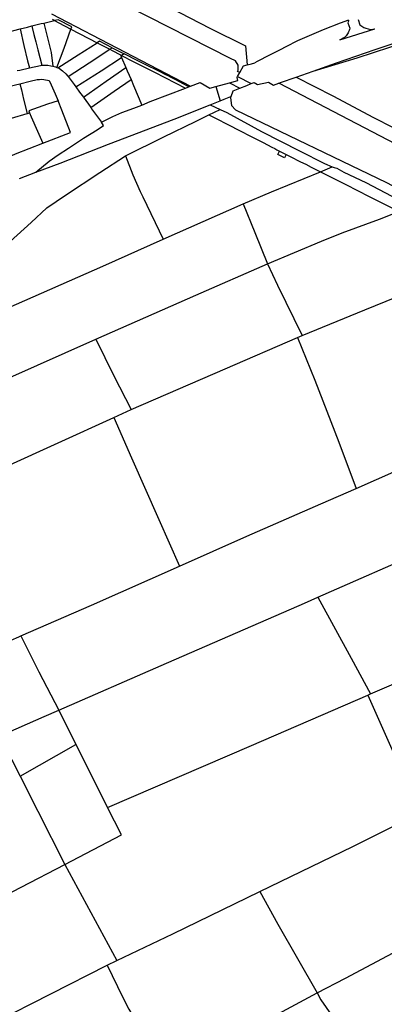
# Model space of a CAD drawing. Header units: inches. Extents: x 210911 to 224988, y 571697 to 586201.
# Tile 294 of 301: x 223554 to 223829, y 584065 to 584808. Entities that reach past the tile are written whole.
import ezdxf

# ---------------------------------------------------------------- set-up
doc = ezdxf.new("R2010")
doc.units = ezdxf.units.IN
doc.header["$MEASUREMENT"] = 0

msp = doc.modelspace()

# ---------------------------------------------------------------- linework, layer by layer
for points in [[(223288.5, 585022.588), (223290.63, 585008.771), (223312.128, 584998.061), (223342.637, 584982.147), (223335.629, 584981.447), (223354.534, 584970.605), (223371.644, 584961.48), (223396.389, 584947.761), (223396.041, 584955.188), (223404.634, 584950.939), (223426.61, 584940.048), (223445.216, 584930.992), (223471.484, 584917.322), (223519.189, 584893.825), (223549.483, 584878.049), (223554.348, 584879.575), (223567.166, 584872.982), (223567.172, 584869.702), (223644.729, 584829.379), (223697.226, 584801.992), (223724.255, 584788.403), (223725.571, 584774.149)], [(223719.995, 584768.363), (223718.291, 584769.23), (223718.691, 584770.088), (223718.847, 584773.804), (223716.824, 584777.072), (223712.868, 584779.013), (223604.315, 584834.41), (223452.561, 584910.676), (223431.024, 584922.075), (223336.796, 584969.978)], [(223775.364, 584769.384), (223792.942, 584775.661), (223822.164, 584785.695), (223854.117, 584796.319), (223879.023, 584804.991), (223880.927, 584805.384), (223901.552, 584808.375), (223927.75, 584814.197), (223952.87, 584819.695), (223969.305, 584824.826)], [(223775.364, 584769.384), (223775.386, 584769.323), (223808.608, 584779.51), (223833.395, 584787.61), (223848.293, 584792.406), (223860.465, 584796.359), (223881.726, 584799.228), (223907.039, 584804.282), (223933.041, 584811.119), (223969.807, 584822.907)], [(223577.779, 584812.766), (223589.794, 584806.43), (223682.764, 584757.985)], [(223554.025, 584801.265), (223559.488, 584802.652), (223562.755, 584803.643), (223562.872, 584803.67)], [(223562.872, 584803.67), (223569.916, 584805.302), (223571.885, 584805.753)], [(223562.872, 584803.67), (223563.192, 584802.388), (223564.438, 584797.085), (223565.855, 584791.425), (223567.26, 584785.449), (223570.304, 584773.906)], [(223571.885, 584805.753), (223579.991, 584807.608)], [(223571.885, 584805.753), (223577.549, 584783.518), (223578.802, 584773.212)], [(223578.561, 584808.675), (223578.627, 584808.329), (223579.991, 584807.608)], [(223592.345, 584801.081), (223592.976, 584802.851), (223582.669, 584808.221), (223579.991, 584807.608)], [(223579.991, 584807.608), (223583.279, 584805.869), (223592.345, 584801.081)], [(223802.087, 584807.876), (223795.768, 584805.75), (223782.918, 584800.576), (223774.196, 584796.9), (223763.701, 584792.187), (223754.893, 584787.866), (223750.383, 584785.619), (223742.34, 584781.599), (223733.047, 584776.664), (223731.355, 584775.691)], [(223802.083, 584807.141), (223801.874, 584806.611), (223801.659, 584805.836)], [(223801.659, 584805.836), (223803.076, 584801.746)], [(223802.087, 584807.876), (223802.123, 584807.508), (223802.083, 584807.141)], [(223809.335, 584808.32), (223810.637, 584804.424)], [(223810.637, 584804.424), (223813.793, 584802.274), (223815.209, 584801.891)], [(223544.866, 584799.023), (223549.334, 584800.074), (223554.025, 584801.265)], [(223554.025, 584801.265), (223556.705, 584788.834), (223559.627, 584777.26), (223561.026, 584771.923)], [(223581.858, 584772.275), (223587.244, 584786.779), (223592.345, 584801.081)], [(223592.345, 584801.081), (223612.175, 584790.823)], [(223795.694, 584792.936), (223822.105, 584801.407)], [(223799.735, 584795.444), (223798.998, 584794.836), (223798.222, 584794.279), (223797.41, 584793.775), (223796.566, 584793.327), (223795.694, 584792.936)], [(223801.331, 584797.55), (223800.843, 584796.815), (223800.311, 584796.112), (223799.735, 584795.444)], [(223803.076, 584801.746), (223802.837, 584800.865), (223802.542, 584800.002), (223802.191, 584799.159), (223801.787, 584798.341), (223801.331, 584797.55)], [(223815.209, 584801.891), (223818.643, 584800.961), (223820.428, 584801.117), (223822.105, 584801.407)], [(223582.537, 584771.862), (223597.78, 584781.62), (223612.175, 584790.823)], [(223623.499, 584787.106), (223613.923, 584791.941), (223612.175, 584790.823)], [(223612.175, 584790.823), (223621.677, 584785.915)], [(223590.255, 584765.431), (223606.126, 584775.747), (223621.677, 584785.915)], [(223621.677, 584785.915), (223623.499, 584787.106)], [(223621.677, 584785.915), (223623.609, 584784.917), (223629.892, 584781.659)], [(223623.499, 584787.106), (223632.609, 584782.507)], [(223629.892, 584781.659), (223630.622, 584781.281)], [(223629.892, 584781.659), (223630.718, 584779.701)], [(223632.609, 584782.507), (223630.622, 584781.281)], [(223630.622, 584781.281), (223639.363, 584776.748), (223655.482, 584768.636), (223678.921, 584756.519)], [(223681.525, 584757.512), (223680.597, 584758.092), (223677.773, 584759.578), (223671.603, 584762.825), (223667.658, 584764.9), (223666.268, 584765.632), (223663.69, 584766.9), (223660.205, 584768.615), (223658.196, 584769.603), (223657.344, 584770.033), (223649.917, 584773.779), (223648.498, 584774.494), (223644.579, 584776.471), (223642.955, 584777.29), (223632.609, 584782.507)], [(223561.026, 584771.923), (223569.509, 584773.759), (223570.304, 584773.906)], [(223570.304, 584773.906), (223571.006, 584774.036), (223572.108, 584774.017), (223574.843, 584773.806), (223577.155, 584773.538), (223578.693, 584773.245), (223578.802, 584773.212)], [(223578.802, 584773.212), (223580.644, 584772.668), (223581.858, 584772.275)], [(223596.064, 584757.437), (223615.16, 584769.662), (223630.718, 584779.701)], [(223630.718, 584779.701), (223633.855, 584772.264)], [(223719.995, 584768.363), (223722.672, 584773.479), (223725.571, 584774.149)], [(223725.571, 584774.149), (223728.812, 584774.897), (223731.355, 584775.691)], [(223551.644, 584769.775), (223553.656, 584770.233), (223561.026, 584771.923)], [(223581.858, 584772.275), (223582.537, 584771.862)], [(223582.537, 584771.862), (223583.689, 584771.31), (223585.95, 584769.587), (223588.551, 584767.376), (223590.063, 584765.696), (223590.255, 584765.431)], [(223590.255, 584765.431), (223594.777, 584759.195), (223596.064, 584757.437)], [(223601.878, 584749.632), (223618.903, 584761.753), (223633.855, 584772.264)], [(223633.855, 584772.264), (223634.922, 584769.735), (223637.835, 584762.981)], [(223712.183, 584760.569), (223718.582, 584762.275), (223717.972, 584764.495), (223718.371, 584765.258)], [(223718.371, 584765.258), (223719.995, 584768.363)], [(223718.371, 584765.258), (223728.628, 584760.002)], [(223762.53, 584764.801), (223775.364, 584769.384)], [(223542.05, 584757.032), (223553.695, 584759.866), (223553.855, 584759.905)], [(223553.855, 584759.905), (223561.637, 584761.776), (223566.967, 584762.972), (223568.655, 584763.142), (223570.386, 584763.277), (223571.851, 584763.203), (223573.242, 584762.926), (223574.64, 584762.512), (223576.065, 584762.222), (223577.381, 584759.159), (223580.449, 584752.339), (223582.741, 584747.055)], [(223553.855, 584759.905), (223554.967, 584755.351), (223556.642, 584748.285), (223559.203, 584737.412)], [(223607.492, 584741.827), (223625.034, 584754.257), (223637.835, 584762.981)], [(223637.835, 584762.981), (223639.769, 584758.496), (223646.059, 584743.805)], [(223681.525, 584757.512), (223682.764, 584757.985)], [(223682.764, 584757.985), (223689.983, 584760.739), (223697.246, 584756.586), (223701.946, 584757.839)], [(223701.946, 584757.839), (223712.183, 584760.569)], [(223701.946, 584757.839), (223705.102, 584746.996)], [(223712.183, 584760.569), (223720.135, 584756.542)], [(223720.135, 584756.542), (223725.263, 584758.631)], [(223725.263, 584758.631), (223728.628, 584760.002)], [(223728.628, 584760.002), (223730.847, 584760.906), (223733.27, 584759.333), (223741.643, 584761.166), (223745.341, 584758.839), (223749.438, 584760.263)], [(223749.438, 584760.263), (223750.834, 584760.748)], [(224072.911, 584591.866), (223961.602, 584649.812), (223749.438, 584760.263)], [(223750.834, 584760.748), (223762.53, 584764.801)], [(223762.53, 584764.801), (223790.171, 584750.743), (223821.015, 584734.363)], [(223596.064, 584757.437), (223598.944, 584753.504), (223601.878, 584749.632)], [(223646.059, 584743.805), (223652.335, 584746.367), (223678.921, 584756.519)], [(223678.921, 584756.519), (223681.525, 584757.512)], [(223713.188, 584750.212), (223713.443, 584750.313), (223715.006, 584754.452), (223720.135, 584756.542)], [(223582.741, 584747.055), (223574.664, 584744.418), (223560.701, 584739.305), (223561.203, 584737.991)], [(223565.904, 584693.032), (223584.296, 584699.998), (223620.67, 584714.207), (223670.417, 584733.202), (223697.672, 584744.041)], [(223571.242, 584714.951), (223592.049, 584722.947), (223585.433, 584739.844), (223582.741, 584747.055)], [(223601.878, 584749.632), (223602.369, 584748.984), (223606.92, 584742.771), (223607.492, 584741.827)], [(223615.511, 584730.955), (223624.133, 584735.071), (223630.83, 584738.105), (223639.945, 584741.518), (223646.059, 584743.805)], [(223697.672, 584744.041), (223705.102, 584746.996)], [(223697.672, 584744.041), (223705.073, 584740.55)], [(223705.102, 584746.996), (223708.118, 584748.195)], [(223708.118, 584748.195), (223713.188, 584750.212)], [(223713.188, 584750.212), (223712.862, 584749.322), (223713.726, 584743.467), (223716.774, 584740.306), (223830.836, 584685.262), (223847.977, 584676.143), (223934.709, 584630.758), (223947.294, 584624.337), (223955.317, 584619.554), (223958.918, 584617.712)], [(223547.561, 584733.949), (223559.203, 584737.412)], [(223559.203, 584737.412), (223559.447, 584737.484), (223561.203, 584737.991)], [(223561.203, 584737.991), (223562.358, 584734.97), (223567.178, 584723.97), (223571.242, 584714.951)], [(223607.492, 584741.827), (223608.019, 584740.955), (223615.511, 584730.955)], [(223633.556, 584705.492), (223662.686, 584719.75), (223686.499, 584731.273), (223696.671, 584736.354)], [(223696.671, 584736.354), (223705.073, 584740.55)], [(223696.671, 584736.354), (223700.697, 584734.282), (223702.035, 584733.595), (223710.936, 584729.032), (223711.432, 584728.778), (223719.821, 584724.487), (223728.705, 584719.947), (223737.59, 584715.409), (223744.219, 584712.027), (223746.483, 584710.872), (223748.099, 584710.05), (223750.061, 584709.072)], [(223705.073, 584740.55), (223710.277, 584738.096), (223736.47, 584723.909), (223765.078, 584709.292), (223783.938, 584699.695), (223789.737, 584697.08)], [(223565.904, 584693.032), (223576.055, 584701.364), (223582.79, 584706.097), (223590.623, 584711.335), (223601.859, 584718.681), (223612.102, 584725.084), (223616.982, 584728.463), (223615.511, 584730.955)], [(223821.015, 584734.363), (223823.499, 584733.044), (223843.09, 584722.996)], [(223547.61, 584705.738), (223550.573, 584706.902), (223571.242, 584714.951)], [(223755.079, 584706.47), (223753.78, 584703.965), (223748.762, 584706.567), (223750.061, 584709.072)], [(223750.061, 584709.072), (223755.079, 584706.47)], [(223755.079, 584706.47), (223757.944, 584705.016), (223765.974, 584700.953), (223769.777, 584699.035), (223774.011, 584696.899), (223776.534, 584695.627), (223780.89, 584693.431)], [(223528.801, 584583.573), (223522.024, 584598.915), (223518.094, 584608.037), (223518.653, 584610.137), (223528.434, 584620.871), (223538.212, 584631.987), (223546.544, 584640.616), (223562.336, 584655.201), (223574.147, 584666.203), (223588.254, 584675.758), (223614.256, 584692.949), (223633.556, 584705.492)], [(223633.556, 584705.492), (223639.23, 584691.077), (223644.642, 584678.598), (223646.636, 584674.355), (223662.084, 584642.471)], [(223553.477, 584688.326), (223565.904, 584693.032)], [(223722.587, 584669.093), (223743.861, 584678.157), (223780.89, 584693.431)], [(223780.89, 584693.431), (223789.737, 584697.08)], [(223780.89, 584693.431), (223785.032, 584691.337), (223791.098, 584688.269), (223798.496, 584684.529), (223800.023, 584683.757), (223808.948, 584679.245), (223817.872, 584674.733), (223826.797, 584670.22), (223834.819, 584666.164), (223840.261, 584663.487)], [(223789.737, 584697.08), (223791.325, 584696.63), (223793.36, 584696.135), (223798.587, 584693.119), (223815.339, 584685.414), (223834.839, 584675.059), (223840.829, 584671.921), (223847.966, 584668.029), (223849.655, 584667.167)], [(223662.084, 584642.471), (223722.587, 584669.093)], [(223722.587, 584669.093), (223731.406, 584647.523), (223740.999, 584623.961)], [(223740.999, 584623.961), (223781.753, 584640.923), (223797.276, 584647.312), (223825.543, 584657.721), (223840.261, 584663.487)], [(223528.801, 584583.573), (223544.941, 584590.614), (223616.59, 584622.201), (223662.084, 584642.471)], [(223611.11, 584566.844), (223642.629, 584580.826), (223686.722, 584600.102), (223740.999, 584623.961)], [(223740.999, 584623.961), (223748.479, 584607.741), (223767.184, 584569.834)], [(223767.184, 584569.834), (223814.525, 584589.174), (223869.588, 584611.443), (223910.907, 584628.247)], [(223543.9, 584536.972), (223611.11, 584566.844)], [(223611.11, 584566.844), (223624.842, 584539.232), (223637.97, 584513.804)], [(223637.97, 584513.804), (223708.972, 584544.537), (223763.697, 584568.325)], [(223763.697, 584568.325), (223767.184, 584569.834)], [(223763.697, 584568.325), (223776.799, 584535.89), (223794.867, 584489.191), (223808.021, 584454.273)], [(223624.861, 584507.822), (223637.97, 584513.804)], [(223490.728, 584447.446), (223543.508, 584470.74), (223582.845, 584488.652), (223624.861, 584507.822)], [(223624.861, 584507.822), (223638.238, 584477.384), (223658.846, 584430.701), (223674.506, 584395.612)], [(223808.021, 584454.273), (223838.762, 584467.749), (223894.34, 584493.002)], [(223674.506, 584395.612), (223725.427, 584418.172), (223781.113, 584442.478), (223808.021, 584454.273)], [(223778.98, 584371.979), (223862.875, 584408.829), (223916.381, 584432.241)], [(223554.554, 584342.85), (223607.915, 584366.026), (223674.506, 584395.612)], [(223583.169, 584286.768), (223660.531, 584320.375), (223768.799, 584367.506), (223778.98, 584371.979)], [(223778.98, 584371.979), (223804.177, 584326), (223818.725, 584299.033)], [(223818.725, 584299.033), (223854.426, 584314.509), (223945.145, 584354.222), (223971.121, 584365.411)], [(223541.52, 584337.069), (223552.988, 584342.17), (223554.554, 584342.85)], [(223554.554, 584342.85), (223568.139, 584315.779), (223583.169, 584286.768)], [(223620.121, 584213.224), (223728.735, 584260.024), (223816.753, 584298.178)], [(223816.753, 584298.178), (223818.725, 584299.033)], [(223816.753, 584298.178), (223856.189, 584209.193)], [(223538.224, 584267.14), (223572.218, 584282.011), (223583.169, 584286.768)], [(223583.169, 584286.768), (223596.154, 584260.787)], [(223538.224, 584267.14), (223547.771, 584249.14), (223553.958, 584236.894)], [(223553.958, 584236.894), (223596.154, 584260.787)], [(223596.154, 584260.787), (223620.121, 584213.224)], [(223553.958, 584236.894), (223567.38, 584210.328), (223587.877, 584170.274)], [(223587.877, 584170.274), (223630.562, 584192.504), (223620.121, 584213.224)], [(223735.053, 584149.86), (223805.42, 584183.656), (223856.189, 584209.193)], [(223778.512, 584073.114), (223799.797, 584084.209), (223863.239, 584117.966), (223920.86, 584147.811), (223992.411, 584185.589)], [(223429.416, 584087.932), (223521.461, 584135.966), (223587.877, 584170.274)], [(223587.877, 584170.274), (223627.039, 584097.641)], [(223627.039, 584097.641), (223669.317, 584117.734), (223735.053, 584149.86)], [(223735.053, 584149.86), (223748.734, 584125.106), (223778.512, 584073.114)], [(223619.649, 584094.128), (223627.039, 584097.641)], [(223480.04, 584022.983), (223534.426, 584050.867), (223619.649, 584094.128)], [(223619.649, 584094.128), (223631.429, 584070.294), (223636.059, 584060.986), (223644.528, 584047.066), (223665.865, 584012.769)], [(223665.865, 584012.769), (223699.571, 584030.714), (223742.56, 584053.795), (223778.512, 584073.114)], [(223778.512, 584073.114), (223781.284, 584068.019), (223797.367, 584044.873), (223822.355, 584009.398), (223836.288, 583989.471)]]:
    msp.add_lwpolyline(points)

doc.saveas('drawing.dxf')
